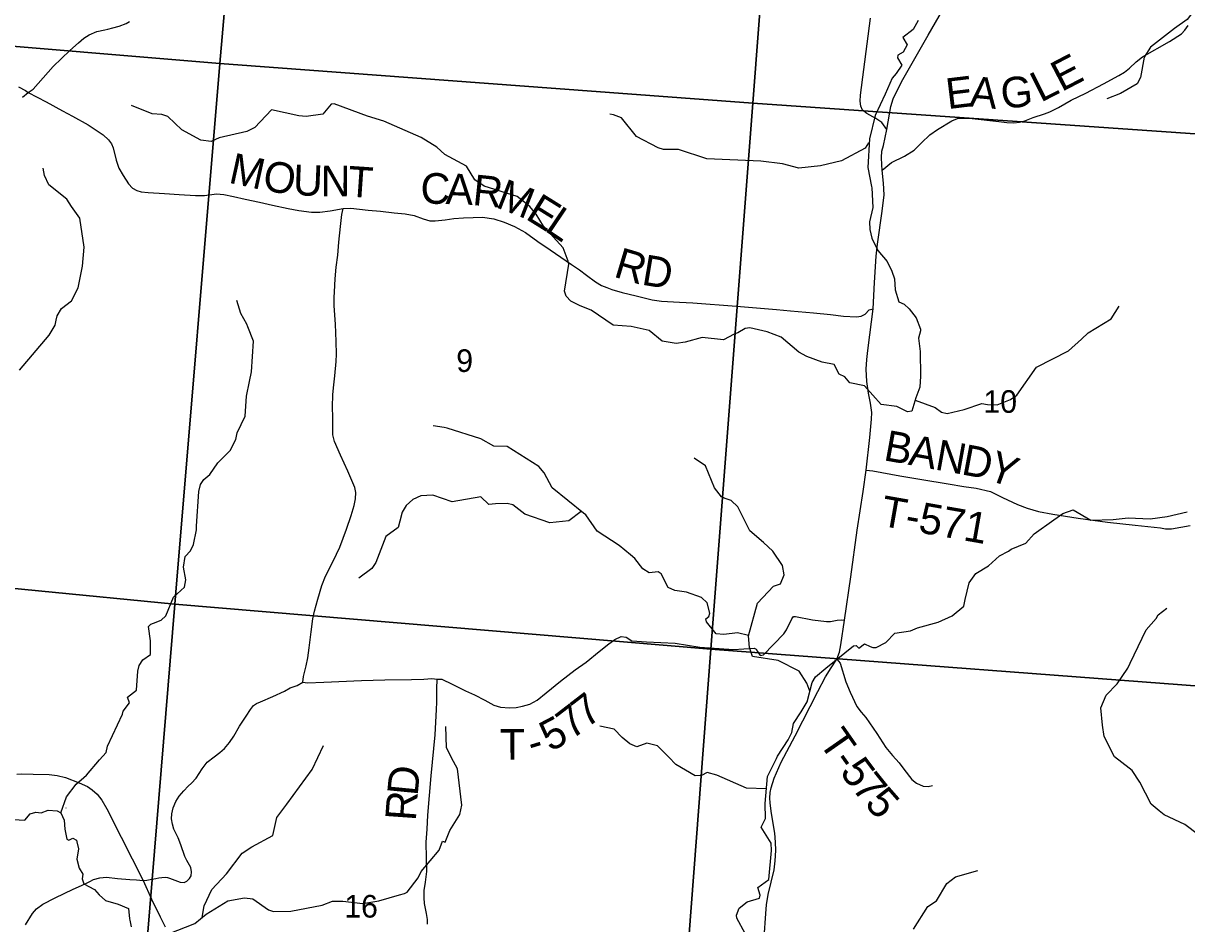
# Model space of a CAD drawing. Extents: x 1878108 to 2183446, y 146837 to 508383.
# Drawn here: x 1993369 to 2004746, y 330394 to 339201 of the extents above; entities that cross this region are included whole.
import ezdxf

# ---------------------------------------------------------------- set-up
doc = ezdxf.new("R2010")
doc.units = 0
for name, color, linetype in [('GM_X_County_Road', 7, 'Continuous'), ('GM_X_County_Road_Text', 7, 'Continuous'), ('GM_X_Minor_River', 7, 'Continuous'), ('GM_X_Section', 7, 'Continuous'), ('GM_X_Section_Text', 7, 'Continuous'), ('GM_X_State_Route', 7, 'Continuous'), ('GM_X_Township_Road', 7, 'Continuous'), ('GM_X_Township_Road_Text', 7, 'Continuous'), ('GM_X_Township_ROW', 7, 'Continuous')]:
    doc.layers.add(name, color=color, linetype=linetype)

msp = doc.modelspace()

# ---------------------------------------------------------------- linework, layer by layer
at = {"layer": 'GM_X_County_Road'}
for points in [[(1993418, 338524), (1993465, 338556), (1993663, 338777), (1993823, 338936), (1993908, 339010), (1993962, 339055), (1994014, 339088), (1994087, 339120), (1994166, 339138), (1994197, 339145)], [(1994197, 339145), (1994246, 339157), (1994308, 339172), (1994375, 339198), (1994408, 339219)], [(2001812, 338161), (2001763, 338230), (2001727, 338258), (2001706, 338269), (2001619, 338319), (2001576, 338353), (2001560, 338392), (2001552, 338439), (2001556, 338499), (2001655, 339252)], [(1993324, 338579), (1993391, 338543), (1993418, 338524)], [(1993418, 338524), (1993594, 338432), (1993752, 338345), (1993849, 338293), (1994003, 338209), (1994149, 338111), (1994202, 338062), (1994233, 338022), (1994248, 337982), (1994279, 337864), (1994305, 337783), (1994345, 337712), (1994398, 337632), (1994437, 337590), (1994478, 337566), (1994521, 337553), (1994590, 337547), (1994750, 337536), (1994892, 337527), (1995054, 337517), (1995141, 337518), (1995260, 337532), (1995329, 337528), (1995426, 337508), (1995538, 337482), (1995678, 337452), (1995807, 337423), (1995960, 337390), (1996064, 337370), (1996188, 337355), (1996270, 337354), (1996371, 337368), (1996497, 337389), (1996572, 337393), (1996742, 337374), (1996863, 337362), (1996995, 337348), (1997103, 337336), (1997193, 337320), (1997280, 337287), (1997346, 337268), (1997398, 337270), (1997494, 337279), (1997581, 337292), (1997675, 337298), (1997767, 337303), (1997859, 337305), (1997970, 337288), (1998072, 337255), (1998172, 337212), (1998279, 337155), (1998402, 337068), (1998520, 336985), (1998729, 336842), (1998808, 336789), (1998876, 336737), (1998966, 336672), (1999024, 336637), (1999074, 336617), (1999125, 336598), (1999226, 336569), (1999363, 336535), (1999519, 336496), (1999611, 336484), (1999785, 336475), (1999915, 336466), (2000342, 336434), (2000538, 336418), (2000733, 336402), (2000871, 336389), (2001096, 336368), (2001262, 336353), (2001391, 336338), (2001516, 336330), (2001564, 336335), (2001602, 336356), (2001641, 336399), (2001679, 336407)], [(1993307, 331858), (1993351, 331859), (1993465, 331857), (1993623, 331852), (1993701, 331843), (1993782, 331823), (1993915, 331773), (1993996, 331736), (1994043, 331705), (1994091, 331662), (1994137, 331602), (1994187, 331517), (1994325, 331241), (1994542, 330816), (1994622, 330633), (1994708, 330460), (1994756, 330365)]]:
    msp.add_lwpolyline(points, dxfattribs=at)
at = {"layer": 'GM_X_Minor_River'}
for points in [[(2004214, 340434), (2004558, 340096), (2004666, 340012), (2004884, 339731), (2004924, 339567), (2004902, 339444), (2004749, 339238), (2004627, 339150), (2004391, 338969), (2004330, 338871), (2004294, 338670), (2004262, 338608), (2004098, 338516), (2003966, 338461)], [(2002121, 339227), (2002071, 339141), (2001971, 339062), (2002012, 338992), (2001972, 338920), (2001920, 338888), (2001918, 338864), (2001960, 338793), (2001904, 338709), (2001866, 338663), (2001796, 338508), (2001700, 338298), (2001644, 338071), (2001627, 337792), (2001665, 337606), (2001667, 337592), (2001675, 337399), (2001643, 337259), (2001647, 337183), (2001667, 337098), (2001727, 336980), (2001817, 336872), (2001861, 336776), (2001888, 336702), (2001894, 336593), (2001932, 336477), (2001984, 336453), (2002032, 336407), (2002100, 336319), (2002142, 336209), (2002142, 336193), (2002124, 336122), (2002140, 335992), (2002144, 335749), (2002136, 335643), (2002098, 335537), (2002057, 335408), (2002017, 335400), (2001912, 335452)], [(2001912, 335452), (2001758, 335472), (2001594, 335654), (2001452, 335684), (2001402, 335742), (2001348, 335770), (2001298, 335864), (2001180, 335886), (2001032, 335943), (2000952, 335983), (2000780, 336131), (2000644, 336183), (2000475, 336221), (2000429, 336217), (2000357, 336174), (2000319, 336160), (2000217, 336104), (2000007, 336128), (1999843, 336083), (1999753, 336069), (1999618, 336093), (1999488, 336197), (1999314, 336235), (1999138, 336250), (1998922, 336394), (1998814, 336438), (1998724, 336484), (1998678, 336532), (1998662, 336582), (1998704, 336844), (1998696, 336876), (1998650, 337004), (1998456, 337218), (1998386, 337334), (1998324, 337410), (1998200, 337506), (1997876, 337608), (1997786, 337671), (1997702, 337805), (1997490, 337919), (1997414, 337991), (1997260, 338083), (1996894, 338244), (1996736, 338294), (1996408, 338412), (1996380, 338410), (1996299, 338311), (1996135, 338291), (1996065, 338295), (1995795, 338354), (1995634, 338182), (1995556, 338142), (1995286, 338081), (1995206, 338045), (1995106, 338059), (1994920, 338159), (1994782, 338290), (1994724, 338310), (1994628, 338314), (1994427, 338396)], [(2001635, 338031), (2001601, 337979), (2001371, 337856), (2001165, 337808), (2000952, 337784), (2000792, 337827), (2000582, 337853), (2000053, 337874), (1999775, 337968), (1999631, 337967), (1999577, 337983), (1999367, 338093), (1999219, 338277), (1999141, 338307), (1999105, 338311)], [(1993333, 335809), (1993622, 336152), (1993680, 336248), (1993690, 336296), (1993702, 336340), (1993742, 336410), (1993841, 336487), (1993907, 336613), (1993949, 336827), (1993965, 337011), (1993922, 337296), (1993840, 337410), (1993796, 337480), (1993620, 337620), (1993578, 337712), (1993564, 337784)], [(1993737, 331479), (1993791, 331635), (1993885, 331759), (1993988, 331847), (1994114, 331996), (1994180, 332068), (1994192, 332132), (1994341, 332443), (1994347, 332473), (1994407, 332553), (1994387, 332609), (1994475, 332677), (1994491, 332863), (1994503, 332920), (1994537, 332976), (1994612, 333026), (1994614, 333162), (1994594, 333300), (1994616, 333324), (1994644, 333334), (1994716, 333364), (1994762, 333407), (1994839, 333587), (1994947, 333685), (1994959, 333757), (1994937, 333880), (1994951, 333986), (1995003, 334040), (1995035, 334102), (1995063, 334246), (1995064, 334282), (1995086, 334621), (1995102, 334689), (1995136, 334739), (1995194, 334787), (1995272, 334903), (1995393, 335024), (1995447, 335130), (1995461, 335194), (1995539, 335357), (1995553, 335555), (1995580, 335697), (1995600, 335793), (1995620, 336092), (1995564, 336232), (1995556, 336258), (1995498, 336364), (1995456, 336490)], [(2002091, 335515), (2002286, 335443), (2002348, 335398), (2002402, 335386), (2002570, 335423), (2002743, 335481), (2002797, 335471), (2002891, 335470), (2003024, 335521), (2003086, 335563), (2003277, 335838), (2003591, 335998), (2003718, 336113), (2003781, 336175), (2004007, 336311), (2004084, 336433)], [(2000461, 333214), (2000352, 333239), (2000218, 333222), (2000144, 333230), (2000050, 333346), (2000044, 333376), (2000072, 333400), (2000082, 333431), (2000056, 333531), (2000000, 333585), (1999856, 333636), (1999740, 333654), (1999674, 333684), (1999606, 333816), (1999576, 333836), (1999488, 333826), (1999426, 333866), (1999348, 333966), (1999308, 334002), (1999196, 334094), (1998980, 334234), (1998870, 334394), (1998846, 334408), (1998540, 334659), (1998464, 334805), (1998410, 334867), (1998100, 335063), (1997970, 335065), (1997845, 335137), (1997513, 335240), (1997485, 335246), (1997377, 335264)], [(2001061, 332667), (2001030, 332747), (2000956, 332863), (2000752, 332969), (2000500, 333007), (2000470, 333095), (2000460, 333211), (2000550, 333528), (2000705, 333696), (2000773, 333718), (2000811, 333808), (2000793, 333898), (2000699, 334038), (2000609, 334122), (2000475, 334236), (2000357, 334472), (2000291, 334534), (2000233, 334552), (2000197, 334568), (2000127, 334658), (2000039, 334874), (1999931, 334948)], [(1998823, 334427), (1998705, 334335), (1998518, 334315), (1998275, 334401), (1998155, 334490), (1998101, 334505), (1997987, 334502), (1997923, 334496), (1997844, 334569), (1997563, 334521), (1997375, 334585), (1997257, 334578), (1997180, 334542), (1997114, 334483), (1997075, 334419), (1997052, 334331), (1997034, 334271), (1996915, 334180), (1996818, 333926), (1996778, 333868), (1996650, 333773)], [(2000427, 330297), (2000347, 330449), (2000343, 330479), (2000369, 330547), (2000449, 330607), (2000569, 330644), (2000575, 330672), (2000553, 330748), (2000658, 330828), (2000686, 331109), (2000682, 331181), (2000586, 331337), (2000626, 331423), (2000624, 331569), (2000645, 331833), (2000733, 332010), (2000745, 332034), (2000849, 332192), (2000885, 332264), (2000902, 332351), (2000976, 332467), (2001034, 332565), (2001084, 332753), (2001116, 332808), (2001218, 332892), (2001489, 333111), (2001515, 333115), (2001539, 333089), (2001595, 333131), (2001649, 333105), (2001677, 333097), (2001709, 333097), (2001805, 333143), (2001892, 333236), (2002046, 333260), (2002114, 333288), (2002314, 333342), (2002452, 333407), (2002567, 333499), (2002579, 333565), (2002619, 333728), (2002683, 333820), (2002807, 333894), (2002916, 333992), (2003002, 334037), (2003030, 334059), (2003172, 334117), (2003254, 334209), (2003448, 334346), (2003535, 334406), (2003635, 334442), (2003807, 334341), (2004027, 334347), (2004173, 334365), (2004389, 334354), (2004554, 334376), (2004750, 334422)], [(2004860, 331264), (2004728, 331364), (2004526, 331458), (2004476, 331498), (2004398, 331564), (2004288, 331780), (2004213, 331892), (2004184, 331914), (2004040, 332026), (2003939, 332226), (2003921, 332336), (2003907, 332506), (2003959, 332629), (2004065, 332739), (2004170, 332893), (2004194, 332941), (2004350, 333268), (2004446, 333378), (2004466, 333414), (2004551, 333481)], [(1994789, 330295), (1995047, 330395), (1995159, 330488), (1995368, 330618), (1995532, 330646), (1995614, 330637), (1995766, 330531), (1995816, 330513), (1995984, 330517), (1996291, 330576), (1996393, 330616), (1996495, 330616), (1996691, 330593), (1996847, 330617), (1997048, 330677), (1997098, 330691), (1997124, 330701), (1997232, 330844), (1997260, 330906), (1997436, 331113), (1997469, 331201), (1997495, 331193), (1997539, 331307), (1997639, 331461), (1997657, 331554), (1997616, 331910), (1997558, 332018), (1997508, 332118), (1997502, 332322)], [(2000635, 331712), (2000440, 331721), (2000150, 331847), (2000056, 331872), (2000002, 331844), (1999938, 331842), (1999750, 331952), (1999682, 332024), (1999572, 332134), (1999466, 332160), (1999368, 332123), (1999302, 332153), (1999224, 332215), (1999146, 332297), (1999006, 332327)], [(1995119, 330455), (1995139, 330568), (1995214, 330728), (1995358, 330882), (1995510, 331083), (1995603, 331147), (1995811, 331256), (1995847, 331434), (1995947, 331564), (1996194, 331903), (1996304, 332136)], [(1993787, 331524), (1993786, 331524)], [(1993274, 331412), (1993386, 331406), (1993437, 331468), (1993491, 331484), (1993543, 331477), (1993611, 331505), (1993699, 331499), (1993737, 331479), (1993769, 331407), (1993777, 331320), (1993794, 331220), (1993815, 331212), (1993853, 331232), (1993889, 331212), (1993893, 331196), (1993908, 331126), (1993892, 331024), (1993916, 330936), (1993952, 330877), (1993944, 330833), (1993960, 330783), (1994066, 330727), (1994112, 330677), (1994172, 330621), (1994296, 330585), (1994398, 330543), (1994408, 330441), (1994410, 330429), (1994424, 330365)], [(2002074, 330340), (2002213, 330561), (2002299, 330619), (2002399, 330787), (2002484, 330853), (2002704, 330914)]]:
    msp.add_lwpolyline(points, dxfattribs=at)
at = {"layer": 'GM_X_Section'}
for points in [[(1990359, 344578), (1995014, 344210), (1995756, 344148), (1995290, 338809), (1989937, 339253)], [(1995756, 344148), (2000394, 343782), (2000912, 343744), (2000503, 338421), (1995290, 338809)], [(2000912, 343744), (2005874, 343365), (2006158, 343340), (2005767, 338056), (2000503, 338421)], [(1989937, 339253), (1995290, 338809), (1994850, 333518), (1989514, 334042)], [(1995290, 338809), (2000503, 338421), (2000093, 333079), (1994850, 333518)], [(2000503, 338421), (2005767, 338056), (2005343, 332682), (2000093, 333079)], [(1989514, 334042), (1994850, 333518), (1994408, 328134), (1989054, 328652)], [(1994850, 333518), (2000093, 333079), (1999689, 327768), (1994408, 328134)], [(2005343, 332682), (2004952, 327244), (1999689, 327768), (2000093, 333079)]]:
    msp.add_lwpolyline(points, close=True, dxfattribs=at)
at = {"layer": 'GM_X_State_Route'}
msp.add_lwpolyline([(2000614, 330258), (2000631, 330494), (2000638, 330579), (2000653, 330680), (2000711, 330922), (2000722, 331009), (2000728, 331111), (2000725, 331193), (2000717, 331278), (2000709, 331335), (2000681, 331494), (2000671, 331575), (2000670, 331621), (2000673, 331676), (2000684, 331724), (2000713, 331818), (2000780, 331974), (2000916, 332232), (2001139, 332666), (2001215, 332809), (2001269, 332896), (2001326, 332981), (2001350, 333051), (2001365, 333121), (2001399, 333362), (2001463, 333788), (2001524, 334243), (2001581, 334623), (2001610, 334829), (2001646, 335151), (2001665, 335329), (2001666, 335393), (2001654, 335484), (2001634, 335582), (2001619, 335698), (2001610, 335819), (2001617, 335914), (2001627, 336002), (2001646, 336154), (2001679, 336407), (2001694, 336666), (2001710, 336923), (2001722, 337042), (2001769, 337364), (2001786, 337524), (2001780, 337638), (2001769, 337765), (2001763, 337816), (2001762, 337889), (2001766, 337952), (2001780, 338007), (2001812, 338161), (2001854, 338386), (2001876, 338463), (2001957, 338627), (2002219, 339085), (2002504, 339584)], dxfattribs=at)
at = {"layer": 'GM_X_Township_Road'}
for points in [[(2001769, 337765), (2001858, 337840), (2001986, 337901), (2002080, 337960), (2002153, 338031), (2002234, 338111), (2002308, 338162), (2002450, 338246), (2002504, 338270), (2002568, 338273), (2002649, 338269), (2002909, 338240), (2002987, 338231), (2003055, 338229), (2003110, 338234), (2003163, 338248), (2003243, 338279), (2003354, 338315), (2003407, 338335), (2003491, 338379), (2003617, 338448), (2003758, 338517), (2003931, 338608), (2004083, 338689), (2004137, 338722), (2004187, 338763), (2004251, 338823), (2004314, 338873), (2004578, 339024), (2004695, 339097), (2004729, 339135), (2004759, 339179)], [(1993362, 338479), (1993418, 338524)], [(1993392, 330384), (1993459, 330494), (1993499, 330540), (1993562, 330584), (1993680, 330647), (1993858, 330733), (1993940, 330767), (1994021, 330806), (1994057, 330825), (1994118, 330843), (1994183, 330848), (1994290, 330837), (1994411, 330828), (1994477, 330822), (1994542, 330816), (1994576, 330819), (1994611, 330826), (1994667, 330837), (1994694, 330842), (1994724, 330847), (1994759, 330849), (1994781, 330846), (1994799, 330841), (1994902, 330799), (1994941, 330797), (1994970, 330809), (1994996, 330835), (1995010, 330861), (1995014, 330901), (1995007, 330945), (1994970, 331013), (1994950, 331052), (1994911, 331165), (1994883, 331234), (1994843, 331319), (1994827, 331369), (1994820, 331420), (1994823, 331468), (1994834, 331526), (1994862, 331588), (1994893, 331640), (1994939, 331695), (1994981, 331740), (1995014, 331768), (1995060, 331818), (1995120, 331910), (1995166, 331975), (1995237, 332027), (1995291, 332069), (1995337, 332107), (1995385, 332166), (1995427, 332228), (1995485, 332326), (1995548, 332423), (1995590, 332490), (1995620, 332527), (1995649, 332547), (1995690, 332563), (1995811, 332615), (1995922, 332667), (1995978, 332700), (1996047, 332724), (1996102, 332757), (1996109, 332813), (1996136, 332916), (1996152, 332994), (1996164, 333092), (1996183, 333248), (1996202, 333377), (1996217, 333450), (1996250, 333568), (1996289, 333703), (1996326, 333795), (1996400, 333940), (1996464, 334077), (1996529, 334252), (1996576, 334387), (1996604, 334486), (1996618, 334551), (1996621, 334611), (1996611, 334660), (1996542, 334819), (1996471, 334977), (1996414, 335111), (1996396, 335175), (1996396, 335262), (1996396, 335348), (1996393, 335446), (1996397, 335570), (1996405, 335664), (1996415, 335754), (1996430, 335892), (1996433, 335964), (1996429, 336089), (1996421, 336258), (1996410, 336439), (1996409, 336518), (1996412, 336575), (1996420, 336701), (1996430, 336816), (1996444, 336934), (1996456, 337061), (1996471, 337212), (1996485, 337330), (1996497, 337389)], [(2001610, 334829), (2001678, 334823), (2001939, 334776), (2002157, 334738), (2002412, 334695), (2002567, 334671), (2002686, 334653), (2002827, 334620), (2002946, 334563), (2003091, 334494), (2003187, 334459), (2003298, 334427), (2003437, 334399), (2003685, 334360), (2003971, 334321), (2004242, 334291), (2004488, 334265), (2004540, 334256), (2004597, 334255), (2004778, 334288)], [(1996102, 332757), (1996148, 332749), (1996309, 332756), (1996675, 332773), (1996905, 332778), (1997165, 332783), (1997285, 332787), (1997364, 332791), (1997418, 332787), (1997463, 332786), (1997564, 332736), (1997694, 332673), (1997783, 332632), (1997884, 332579), (1997969, 332531), (1998035, 332511), (1998123, 332505), (1998188, 332510), (1998250, 332522), (1998322, 332542), (1998393, 332580), (1998482, 332653), (1998624, 332765), (1998767, 332876), (1998875, 332952), (1999001, 333058), (1999096, 333132), (1999154, 333175)], [(2001326, 332981), (2001357, 332944), (2001412, 332760), (2001455, 332658), (2001519, 332520), (2001562, 332464), (2001608, 332412), (2001717, 332255), (2001805, 332116), (2001868, 332039), (2001935, 331966), (2001979, 331905), (2002057, 331804), (2002105, 331768), (2002168, 331740), (2002219, 331735), (2002260, 331745)], [(1997323, 330388), (1997322, 330436), (1997311, 330495), (1997291, 330591), (1997288, 330646), (1997290, 330719), (1997302, 330801), (1997315, 330905), (1997313, 331036), (1997310, 331192), (1997317, 331320), (1997324, 331456), (1997357, 331840), (1997397, 332243), (1997411, 332489), (1997413, 332562), (1997414, 332691), (1997418, 332787)]]:
    msp.add_lwpolyline(points, dxfattribs=at)
at = {"layer": 'GM_X_Township_ROW'}
msp.add_lwpolyline([(1999154, 333175), (1999155, 333175), (1999217, 333204), (1999263, 333197), (1999321, 333160), (1999462, 333150), (1999744, 333137), (1999985, 333100), (2000315, 333077), (2000517, 333088), (2000537, 333080), (2000548, 333056), (2000575, 333017), (2000608, 333024), (2000805, 333228), (2000833, 333270), (2000884, 333376), (2000901, 333398), (2000921, 333398), (2001086, 333366), (2001222, 333349), (2001261, 333350), (2001329, 333362), (2001366, 333366), (2001399, 333362)], dxfattribs=at)

# ---------------------------------------------------------------- texts
at = {"layer": 'GM_X_County_Road_Text'}
for s, rotation, p in [('M', 347.6109, (1995367, 337644)), ('O', 349.9261, (1995698, 337572)), ('U', 357.7941, (1996003, 337521)), ('N', 359.4913, (1996276, 337510)), ('T', 356.0927, (1996535, 337508)), ('C', 358.3488, (1997250, 337440)), ('A', 358.233, (1997496, 337433)), ('R', 354.1902, (1997755, 337425)), ('M', 338.8003, (1997979, 337405)), ('E', 328.1704, (1998270, 337294)), ('L', 325.9783, (1998458, 337177)), ('R', 343.4525, (1999132, 336725)), ('D', 350.4855, (1999407, 336646))]:
    msp.add_text(s, height=300, rotation=rotation, dxfattribs=at).set_placement(p)
at = {"layer": 'GM_X_Section_Text'}
for s, p in [('9', (1997603, 335791)), ('10', (2002758, 335391)), ('16', (1996508, 330454))]:
    msp.add_text(s, height=221, rotation=0, dxfattribs=at).set_placement(p)
at = {"layer": 'GM_X_Township_Road_Text'}
for s, rotation, p in [('E', 27.5054, (2003522, 338527)), ('L', 26.6628, (2003318, 338424)), ('E', 6.8951, (2002409, 338361)), ('A', 354.5605, (2002614, 338388)), ('G', 6.1147, (2002943, 338363)), ('B', 349.7273, (2001772, 334929)), ('A', 349.7271, (2002014, 334885)), ('N', 349.7324, (2002274, 334838)), ('D', 349.2788, (2002533, 334791)), ('Y', 339.9319, (2002780, 334746)), ('T-571', 350.0038, (2001739, 334289)), ('7', 37.5756, (1998877, 332300)), ('7', 37.6129, (1998731, 332187)), ('5', 27.7325, (1998521, 332072)), ('T', 304.9067, (2001140, 332170)), ('T', 0.2657, (1998030, 331997)), ('-', 17.1918, (1998348, 332012)), ('-', 305.44, (2001270, 331983)), ('5', 306.7323, (2001346, 331877)), ('D', 84.4819, (1997225, 331638)), ('7', 308.6469, (2001463, 331720)), ('R', 85.9219, (1997207, 331394)), ('5', 311.1123, (2001587, 331565))]:
    msp.add_text(s, height=300, rotation=rotation, dxfattribs=at).set_placement(p)

doc.saveas('drawing.dxf')
